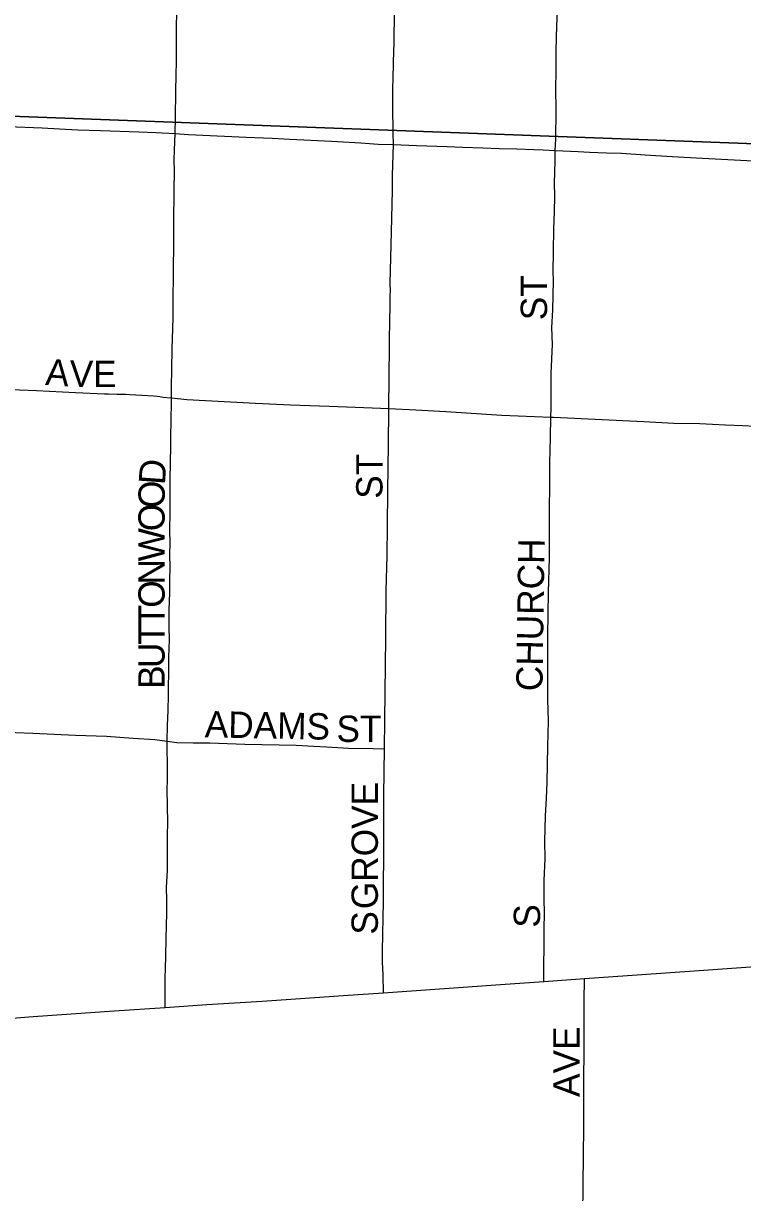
# Model space of a CAD drawing. Extents: x 1443599 to 1910620, y 1028088 to 1361369.
# Drawn here: x 1651111 to 1652476, y 1228220 to 1230439 of the extents above; entities that cross this region are included whole.
import ezdxf

# ---------------------------------------------------------------- set-up
doc = ezdxf.new("R2010")
doc.units = 0
for name, color, linetype in [('GM_X_City_Street', 7, 'Continuous'), ('GM_X_City_Street_Text', 7, 'Continuous'), ('GM_X_Section', 7, 'Continuous')]:
    doc.layers.add(name, color=color, linetype=linetype)

msp = doc.modelspace()

# ---------------------------------------------------------------- linework, layer by layer
at = {"layer": 'GM_X_City_Street'}
for points in [[(1651813.2, 1230209.1), (1651812.9, 1230231), (1651812.2, 1230281.7), (1651812.5, 1230313.7), (1651813.5, 1230360.7), (1651814.3, 1230390.1), (1651814.5, 1230397), (1651815, 1230418.3), (1651816, 1230472.1), (1651815.8, 1230498.7)], [(1651398.8, 1230229.8), (1651399.6, 1230260.4), (1651400.3, 1230309.9), (1651400.9, 1230341.2), (1651401.5, 1230366.6), (1651401.5, 1230432.4), (1651402.8, 1230486.4)], [(1652120.5, 1230197.7), (1652121.7, 1230220), (1652121.7, 1230237), (1652122.4, 1230255.9), (1652122.3, 1230279.3), (1652121.7, 1230310.9), (1652122.5, 1230352.6), (1652122.5, 1230383.8), (1652123, 1230414.7), (1652124.3, 1230449.8), (1652125.1, 1230477.7), (1652125.8, 1230495.9)], [(1651017.9, 1230247), (1651024.2, 1230246.8), (1651081.4, 1230243.7), (1651146.6, 1230241.1), (1651179.1, 1230239.1), (1651214.3, 1230237.2), (1651235.8, 1230236.6), (1651257.4, 1230235.7), (1651330, 1230233.4), (1651362.2, 1230232.1), (1651398.8, 1230229.8)], [(1651391.8, 1229728.2), (1651392.1, 1229749.5), (1651392.5, 1229782), (1651393.3, 1229821.9), (1651394.8, 1229859.5), (1651395.1, 1229881.7), (1651395.1, 1229906.2), (1651395, 1229928.4), (1651395.9, 1229948.4), (1651395.6, 1229979.1), (1651396.5, 1230012.2), (1651396.5, 1230034.4), (1651396.5, 1230059.8), (1651397.1, 1230123), (1651398, 1230157.8), (1651397.4, 1230180.6), (1651398, 1230198.2), (1651398.8, 1230229.8)], [(1651398.8, 1230229.8), (1651424, 1230228.2), (1651492.6, 1230225), (1651533.5, 1230223), (1651583, 1230221.1), (1651616.8, 1230219.2), (1651695.7, 1230215.3), (1651751.7, 1230212.1), (1651784.5, 1230210.1), (1651813.2, 1230209.1)], [(1651804.8, 1229708.1), (1651805.8, 1229828.1), (1651806.1, 1229852.3), (1651806.3, 1229860.1), (1651806.5, 1229868.4), (1651807.2, 1229908.3), (1651807.4, 1229923.5), (1651807.5, 1229930.6), (1651807.4, 1229945.7), (1651809.8, 1230043.3), (1651811.7, 1230122.2), (1651811.7, 1230150.2), (1651813.2, 1230209.1)], [(1651813.2, 1230209.1), (1651857.2, 1230207.5), (1651915.2, 1230205.6), (1651944.5, 1230204.3), (1651982.9, 1230203), (1652014.2, 1230201.7), (1652047.5, 1230201.1), (1652080, 1230199.8), (1652097.6, 1230199.2), (1652120.5, 1230197.7)], [(1652112.3, 1229691.8), (1652112.9, 1229709.8), (1652112.9, 1229774.9), (1652115, 1229829.7), (1652114.3, 1229861.7), (1652115.8, 1229894.8), (1652116.9, 1229951.4), (1652116.4, 1229967.8), (1652117.5, 1230006), (1652118.1, 1230048.9), (1652119.2, 1230080.6), (1652119.8, 1230111.9), (1652119.1, 1230135.3), (1652120.4, 1230177.7), (1652120.5, 1230197.7)], [(1652120.5, 1230197.7), (1652163.9, 1230195.7), (1652185.6, 1230194.7), (1652218.1, 1230193.4), (1652246.1, 1230192.7), (1652291.1, 1230189.5), (1652342.6, 1230186.3), (1652399.9, 1230183), (1652532.1, 1230176.6), (1652574.1, 1230174.5)], [(1651008.1, 1229745.4), (1651062.4, 1229744.8), (1651103.2, 1229743.9), (1651135.9, 1229742.4), (1651185.1, 1229740.1), (1651209.6, 1229738.6), (1651264.8, 1229736.3), (1651272.7, 1229736), (1651289.1, 1229735.5), (1651305.1, 1229735.3), (1651312.9, 1229735.1), (1651335.7, 1229733.7), (1651357.7, 1229732), (1651364.9, 1229731.6), (1651370, 1229730.7), (1651375.9, 1229729.7), (1651390.7, 1229728.3), (1651391.8, 1229728.2)], [(1651384.1, 1229077), (1651384.5, 1229107.4), (1651385.8, 1229134.7), (1651386.4, 1229164.7), (1651386.7, 1229221.6), (1651387.1, 1229236.4), (1651387.9, 1229252.6), (1651388, 1229269), (1651387.8, 1229293.6), (1651387.9, 1229326.2), (1651388.6, 1229358.4), (1651388.9, 1229382.5), (1651389.5, 1229407.1), (1651388.9, 1229430.5), (1651389.6, 1229453.9), (1651388.9, 1229476.1), (1651389.2, 1229511.5), (1651389.5, 1229541.1), (1651389.8, 1229573.2), (1651390.8, 1229637.3), (1651390.8, 1229661.8), (1651391.1, 1229677.8), (1651391.8, 1229728.2)], [(1651391.8, 1229728.2), (1651421.4, 1229725.2), (1651551.8, 1229718.3), (1651617.8, 1229715.2), (1651691.5, 1229712.6), (1651757.2, 1229710.2), (1651804.8, 1229708.1)], [(1651796.3, 1229062.6), (1651797.1, 1229116.9), (1651798.6, 1229272.8), (1651799.8, 1229363), (1651801.2, 1229428.4), (1651802, 1229485.7), (1651803, 1229551.1), (1651803.8, 1229640.6), (1651804.8, 1229705.6), (1651804.8, 1229708.1)], [(1651804.8, 1229708.1), (1651855.7, 1229705.9), (1651913.1, 1229702.5), (1652019.3, 1229695.8), (1652112.3, 1229691.8)], [(1652099.1, 1228620.9), (1652099, 1228640.3), (1652099, 1228661.7), (1652099.3, 1228676.2), (1652099.5, 1228707.2), (1652099.6, 1228723.4), (1652099.8, 1228747.9), (1652099.4, 1228780.4), (1652099.5, 1228813), (1652101.1, 1228853.9), (1652101, 1228886.7), (1652102.3, 1228935.1), (1652104.1, 1228968.1), (1652104.9, 1228999.3), (1652106.6, 1229067.1), (1652107.6, 1229114.8), (1652106.7, 1229155.8), (1652106.3, 1229188.3), (1652106.5, 1229244.8), (1652106.5, 1229277.5), (1652107.3, 1229318.4), (1652108, 1229359.2), (1652109.7, 1229424.6), (1652109.7, 1229482), (1652109.8, 1229498.4), (1652110, 1229580.4), (1652110, 1229604.9), (1652111.2, 1229653), (1652112.3, 1229691.8)], [(1652112.3, 1229691.8), (1652116.9, 1229691.6), (1652288.7, 1229683.5), (1652345.8, 1229680.6), (1652394.8, 1229679.7), (1652419.3, 1229678.7), (1652443.6, 1229677.2), (1652476.2, 1229675.8), (1652525.2, 1229673.3), (1652533.2, 1229672.9), (1652568.2, 1229671.1)], [(1651000.9, 1229097.9), (1651018.1, 1229097.1), (1651063.3, 1229094.8), (1651129, 1229092.1), (1651209.6, 1229088.1), (1651268.6, 1229086.1), (1651319.1, 1229082.9), (1651360.1, 1229080.3), (1651384.1, 1229077)], [(1651380.1, 1228571.6), (1651380.1, 1228595.7), (1651380.1, 1228620.3), (1651380.3, 1228628.4), (1651380.6, 1228644.8), (1651381.5, 1228669.4), (1651382.1, 1228702.1), (1651382.7, 1228726.5), (1651383.3, 1228751.2), (1651383, 1228775.9), (1651382.7, 1228799.5), (1651384.3, 1228831.7), (1651384.4, 1228864), (1651384.6, 1228898.9), (1651385.2, 1228921.7), (1651384.6, 1228954.3), (1651383.9, 1228986.2), (1651384.6, 1229001.9), (1651384.5, 1229018.9), (1651384.6, 1229035.7), (1651383.8, 1229060), (1651384.1, 1229077)], [(1651384.1, 1229077), (1651402.4, 1229074.4), (1651433.1, 1229073.8), (1651464.9, 1229073.6), (1651531.4, 1229071.3), (1651629, 1229069.6), (1651662.4, 1229067.4), (1651687.1, 1229066.1), (1651728.2, 1229063.5), (1651775.1, 1229062.9), (1651796.3, 1229062.6)], [(1651794.7, 1228599.6), (1651793.6, 1228633.8), (1651792.8, 1228657.3), (1651792.8, 1228676.9), (1651793.4, 1228712.7), (1651794.1, 1228740.1), (1651794.7, 1228773.3), (1651794.7, 1228815.6), (1651795, 1228846.7), (1651795, 1228871), (1651795, 1228924.8), (1651795, 1228974.6), (1651796.3, 1229062.6)], [(1652175.9, 1228626.4), (1652402.9, 1228642.5), (1652526.9, 1228651.2), (1652555.2, 1228653.2)], [(1651794.7, 1228599.6), (1652016.8, 1228614.9), (1652099.1, 1228620.9)], [(1652099.1, 1228620.9), (1652159.1, 1228625.2), (1652175.9, 1228626.4)], [(1652170.4, 1228015.1), (1652170.9, 1228046.7), (1652172, 1228116.1), (1652173.6, 1228236), (1652174.1, 1228289), (1652174.6, 1228346.3), (1652174.9, 1228416.7), (1652175.4, 1228507), (1652175.5, 1228543.5), (1652175.7, 1228582.6), (1652175.9, 1228626.4)], [(1651380.1, 1228571.6), (1651458.9, 1228576.9), (1651563.9, 1228583.8), (1651727.6, 1228595), (1651794.7, 1228599.6)], [(1650994, 1228543.8), (1651129.4, 1228554.2), (1651283.5, 1228565.2), (1651380.1, 1228571.6)]]:
    msp.add_lwpolyline(points, dxfattribs=at)
at = {"layer": 'GM_X_Section'}
for points in [[(1647351.7, 1235696.1), (1652601.3, 1235495), (1652604.1, 1235400.9), (1652586.1, 1230207.6), (1648582.3, 1230356), (1647258, 1230369.4)], [(1647258, 1230369.4), (1648582.3, 1230356), (1652586.1, 1230207.6), (1652586.7, 1230105.6), (1652508.6, 1224902.3), (1647094.6, 1225069.2)]]:
    msp.add_lwpolyline(points, close=True, dxfattribs=at)

# ---------------------------------------------------------------- texts
at = {"layer": 'GM_X_City_Street_Text'}
for s, rotation, p in [('ST', 90, (1652105, 1229875.7)), ('A', 355.9097, (1651151.6, 1229753.1)), ('V', 358.6191, (1651198.1, 1229749.8)), ('E', 359.9457, (1651243.3, 1229748.8)), ('D', 85.9969, (1651379.4, 1229562.4)), ('ST', 90, (1651792.6, 1229536.9)), ('O', 89.6284, (1651379.1, 1229519.3)), ('O', 89.9928, (1651379.1, 1229475.4)), ('W', 89.9664, (1651379.1, 1229418.1)), ('CHURCH', 89.1598, (1652096.2, 1229171.5)), ('N', 89.9928, (1651379.1, 1229374.2)), ('O', 89.9812, (1651379.1, 1229330.1)), ('T', 89.9727, (1651379, 1229294.9)), ('T', 89.9956, (1651379, 1229259.7)), ('U', 89.9812, (1651379, 1229215.7)), ('B', 89.9757, (1651379, 1229176.1)), ('ADAMS', 358.8744, (1651454.8, 1229084.3)), ('ST', 0, (1651705.2, 1229075.5)), ('GROVE', 90, (1651783.8, 1228758.1)), ('S', 90, (1651783.8, 1228709.7)), ('S', 90, (1652091.8, 1228722.9)), ('AVE', 90, (1652166.6, 1228401.7))]:
    msp.add_text(s, height=50, rotation=rotation, dxfattribs=at).set_placement(p)

doc.saveas('drawing.dxf')
